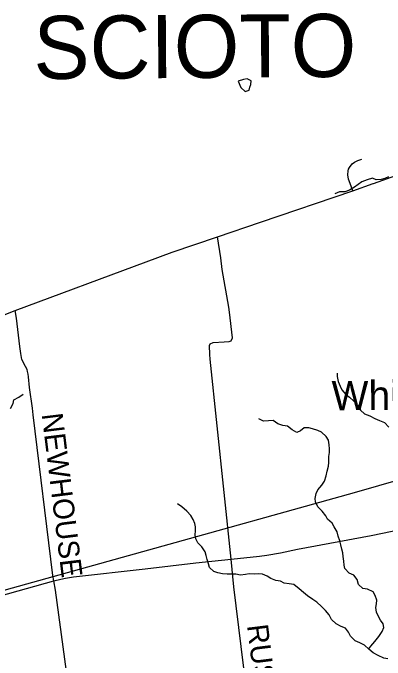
# Model space of a CAD drawing. Extents: x 114843 to 284848, y 317643 to 566895.
# Drawn here: x 152884 to 158202, y 498010 to 507246 of the extents above; entities that cross this region are included whole.
import ezdxf

# ---------------------------------------------------------------- set-up
doc = ezdxf.new("R2010")
doc.units = 0
for name, color, linetype in [('GM_X_County_Road', 7, 'Continuous'), ('GM_X_Minor_Lake', 7, 'Continuous'), ('GM_X_Minor_River', 7, 'Continuous'), ('GM_X_Rail_Line', 7, 'Continuous'), ('GM_X_Township_Road', 7, 'Continuous'), ('GM_X_Township_Road_Text', 7, 'Continuous'), ('GM_X_Township_Text', 7, 'Continuous'), ('GM_X_Unincorporated_Text', 7, 'Continuous'), ('GM_X_US_Route', 7, 'Continuous')]:
    doc.layers.add(name, color=color, linetype=linetype)

msp = doc.modelspace()

# ---------------------------------------------------------------- linework, layer by layer
at = {"layer": 'GM_X_County_Road'}
msp.add_lwpolyline([(148926.9, 497892.2), (149394.9, 498021.8), (150177.7, 498239.9), (150398.9, 498300.9), (150821.1, 498421), (151195.4, 498525.5), (151781.3, 498668), (153468.6, 499139.7), (153569.3, 499166.1), (153635.1, 499178.9), (153749.3, 499196.1), (154773.8, 499311.9), (155499, 499395.4), (156000.5, 499450.7), (156407.6, 499493.9), (156510, 499508), (156706.7, 499540.9), (156952.3, 499591.2), (158003.1, 499786.3), (158602.5, 499913)], dxfattribs=at)
at = {"layer": 'GM_X_Minor_Lake'}
for points in [[(156270.9, 506185.8), (156283.6, 506224.3), (156289.5, 506276.4), (156229.4, 506306.3), (156179.5, 506298.2), (156103.6, 506273.9)], [(156103.6, 506273.9), (156141.8, 506179.9), (156201.9, 506123.9), (156257.8, 506146.1), (156270.9, 506185.8)]]:
    msp.add_lwpolyline(points, dxfattribs=at)
at = {"layer": 'GM_X_Minor_River'}
for points in [[(158249.6, 504908.3), (158199.7, 504884.1), (158147.8, 504870), (158073.8, 504865.8), (158021.8, 504887.8), (157945.9, 504863.6), (157870, 504835.4), (157816.1, 504797.2), (157766.2, 504759), (157692.4, 504718.8), (157626.5, 504692.6), (157552.5, 504692.4), (157484.6, 504664.2)], [(157516.6, 502106.1), (157516.7, 502056), (157532.8, 501984), (157561, 501917.9), (157583.1, 501867.9), (157639.2, 501797.9), (157691.3, 501759.9), (157757.4, 501706), (157809.5, 501646), (157849.6, 501574), (157909.7, 501524), (157981.7, 501494.1), (158055.8, 501456.2), (158123.8, 501428.3), (158191.8, 501402.4), (158255.9, 501334.5)], [(152848.8, 501598.5), (152886.6, 501672.8), (152898.5, 501724.9), (152966.4, 501763.1), (153028.2, 501803.3)], [(157968.1, 498169.6), (157997.3, 498206.9), (158053.1, 498273.1), (158114.9, 498347.3), (158160.7, 498417.5), (158182.6, 498475.7), (158172.5, 498525.7), (158136.4, 498579.7), (158108.3, 498629.8), (158080.1, 498693.8), (158072, 498761.9), (158077.8, 498814), (158081.7, 498864.1), (158061.6, 498932.2), (158033.5, 498982.2), (157951.5, 499020.1), (157885.5, 499032), (157823.4, 499089.9), (157805.2, 499158), (157757.1, 499222), (157687.1, 499249.9), (157625, 499315.9), (157614.9, 499365.9), (157612.7, 499422), (157602.6, 499486.1), (157596.5, 499540.1), (157586.3, 499592.2), (157568.2, 499654.3), (157554.1, 499710.3), (157533.9, 499776.4), (157515.8, 499840.5), (157475.7, 499910.5), (157447.6, 499964.5), (157377.5, 500018.4), (157353.4, 500068.5), (157303.3, 500132.5), (157239.2, 500198.4), (157209, 500266.5), (157200.9, 500316.5), (157216.7, 500384.7), (157238.6, 500438.8), (157300.4, 500507.1), (157334.3, 500561.2), (157362.1, 500641.4), (157373.9, 500705.6), (157393.7, 500777.7), (157397.6, 500829.8), (157399.4, 500913.9), (157407.3, 500974.1), (157407.1, 501024.2), (157401, 501082.2), (157392.9, 501150.3), (157360.8, 501202.3), (157292.7, 501260.3), (157240.6, 501286.2), (157166.6, 501310.1), (157114.6, 501326), (157046.7, 501321.9), (156992.8, 501279.7), (156938.9, 501257.5), (156874.8, 501295.4), (156808.8, 501347.4), (156738.8, 501357.2), (156670.8, 501383.1), (156604.7, 501431), (156536.7, 501422.9), (156464.8, 501420.7), (156398.8, 501450.6)], [(156136.1, 499222.4), (156068.1, 499234.3), (156016.1, 499236.2), (155944.2, 499236), (155880.2, 499239.9), (155810.2, 499253.7), (155754.2, 499273.6), (155694.1, 499331.6), (155678, 499381.6), (155657.9, 499443.7), (155643.8, 499499.7), (155629.6, 499553.8), (155585.5, 499625.8), (155525.4, 499683.8), (155495.3, 499739.8), (155487.2, 499789.8), (155493, 499858), (155492.9, 499910.1), (155482.8, 499960.1), (155458.7, 500016.1), (155426.6, 500074.2), (155368.5, 500134.1), (155298.4, 500196.1), (155234.3, 500240)], [(158239.6, 498025.1), (158183.6, 498037), (158103.5, 498074.9), (158033.5, 498114.8), (157971.4, 498166.7), (157907.3, 498222.7), (157843.3, 498256.6), (157773.2, 498284.5), (157707.1, 498350.5), (157681, 498406.5), (157634.9, 498462.5), (157572.9, 498488.4), (157502.8, 498524.3), (157434.7, 498588.3), (157400.6, 498654.3), (157348.5, 498716.3), (157294.4, 498772.3), (157226.3, 498834.2), (157168.2, 498872.2), (157094.2, 498924.1), (157038.1, 498972), (156974, 499028), (156895.9, 499087.9), (156829.9, 499097.8), (156760, 499105.6), (156707.9, 499133.6), (156639.9, 499143.4), (156569.9, 499175.3), (156517.9, 499207.3), (156449.9, 499237.2), (156395.9, 499241), (156329.9, 499236.9), (156258, 499238.7), (156208, 499230.6), (156136.1, 499222.4)]]:
    msp.add_lwpolyline(points, dxfattribs=at)
at = {"layer": 'GM_X_Rail_Line'}
msp.add_lwpolyline([(136398.8, 494453.1), (140952, 495722), (143976.1, 496545.1), (146763.6, 497315.9), (148694.2, 497837.6), (152375.8, 498902.9), (154825.9, 499582.3), (157766, 500399.1), (159849, 501000.3), (164489.1, 502309.7), (165642.2, 502633), (167084.2, 502994.6)], dxfattribs=at)
at = {"layer": 'GM_X_Township_Road'}
for points in [[(157739.1, 504709.3), (157702.4, 504811.9), (157679.4, 504875.1), (157668.3, 504934.6), (157672.6, 504991.7), (157679.8, 505015.8), (157692.8, 505041.2), (157730.8, 505090.5), (157766.7, 505115.7), (157814.8, 505138.7), (157870.1, 505159.5)], [(156720.6, 493537.1), (156688.4, 493801), (156679.8, 493870.6), (156040.6, 499053.3), (156000.5, 499450.7), (155702.9, 502302.3), (155695.6, 502369.3), (155694.7, 502497.7), (155704.5, 502521.8), (155744.5, 502540.2), (155902.4, 502552.5), (155972.8, 502558), (156000.8, 502568.3), (156020.5, 502608.5), (155977.6, 502975.6), (155969.2, 503047.5), (155876.2, 503583), (155853, 503752), (155809.6, 504051.7)], [(154195.3, 493811.2), (153991.7, 495328.5), (153979.1, 495420.5), (153490.1, 499006), (153468.6, 499139.7), (153456.1, 499217.6), (153175, 501509.5), (153162.2, 501603.3), (153119.1, 501902.2), (153105.7, 502050.4), (153099.5, 502092.1), (153094.2, 502127.9), (153086.1, 502156.6), (153065.9, 502201.2), (153013.5, 502299.7), (152995.9, 502384), (152983.3, 502486.9), (152934.9, 502891.5), (152915.6, 502997.3)]]:
    msp.add_lwpolyline(points, dxfattribs=at)
at = {"layer": 'GM_X_US_Route'}
for points in [[(158036.5, 504812.7), (158424.3, 504948.4), (158545.7, 504990.4), (158966.6, 505121.1), (159132.6, 505169.2), (159708.1, 505317.2), (159855.4, 505351.6), (160196.8, 505441.7), (160414.4, 505505.5), (160659.9, 505581.6), (161039.6, 505711.1)], [(150813.9, 502161.6), (151299.6, 502374.2), (152524.4, 502846.2), (152915.6, 502997.3), (154786.4, 503693.8), (155160.4, 503829.9), (155809.6, 504051.7), (156419.5, 504259.2), (157739.1, 504709.3), (158031.6, 504811), (158036.5, 504812.7)]]:
    msp.add_lwpolyline(points, dxfattribs=at)

# ---------------------------------------------------------------- texts
at = {"layer": 'GM_X_Township_Road_Text'}
for s, rotation, p in [('NEWHOUSE', 277.03612, (153294, 501518.3)), ('RUSSELL', 277.10339, (156228.5, 498503.5))]:
    msp.add_text(s, height=300, rotation=rotation, dxfattribs=at).set_placement(p)
at = {"layer": 'GM_X_Township_Text'}
msp.add_text('SCIOTO', height=899.98, rotation=0.41198, dxfattribs=at).set_placement((153179.8, 506301.9))
at = {"layer": 'GM_X_Unincorporated_Text'}
msp.add_text('White Sulphur', height=416.993, rotation=0.41217, dxfattribs=at).set_placement((157439.9, 501573.9))

doc.saveas('drawing.dxf')
